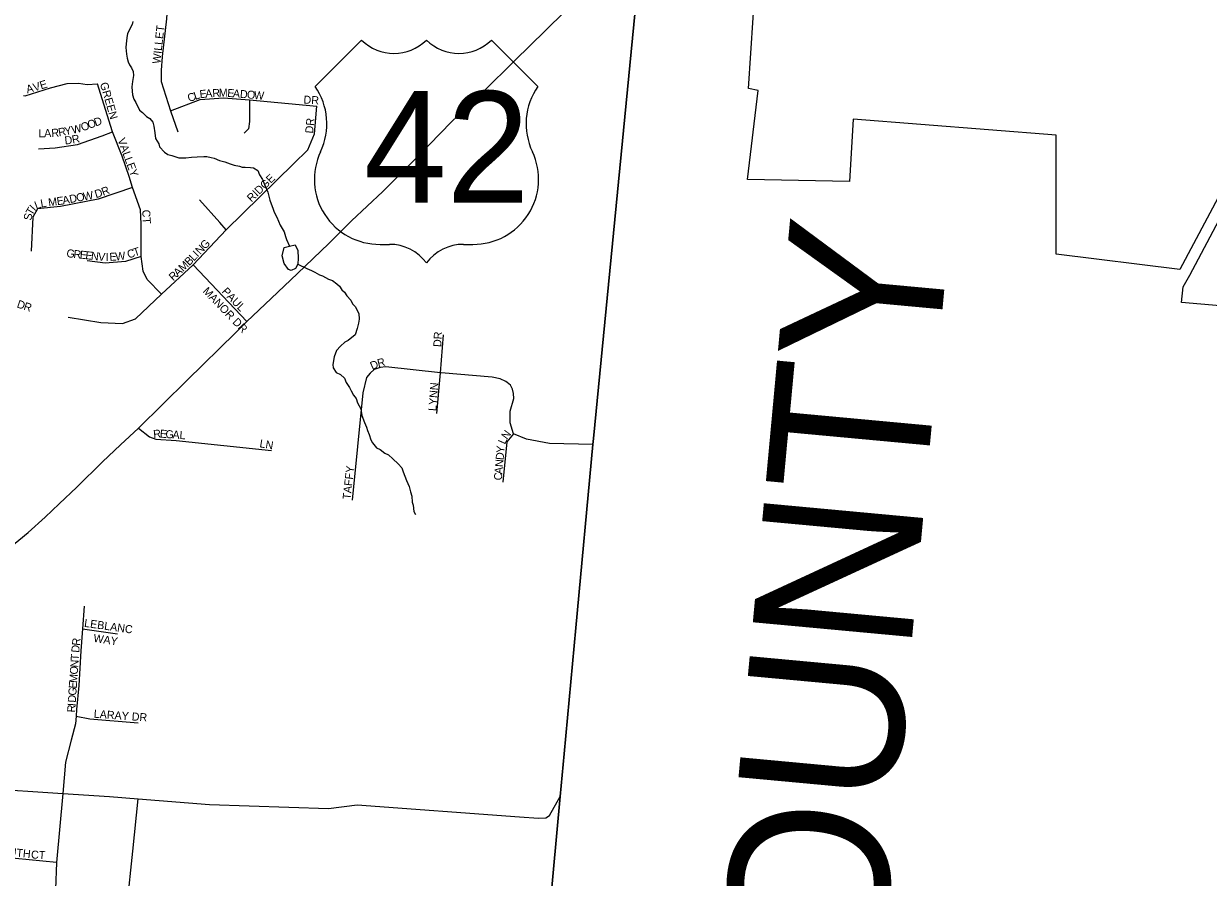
# Model space of a CAD drawing. Extents: x 1310247 to 1552180, y 377264 to 706493.
# Drawn here: x 1441493 to 1448897, y 484836 to 490170 of the extents above; entities that cross this region are included whole.
import ezdxf

# ---------------------------------------------------------------- set-up
doc = ezdxf.new("R2010")
doc.units = 0
for name, color, linetype in [('GM_X_Adjacent_County', 7, 'Continuous'), ('GM_X_Adjacent_County_Text', 7, 'Continuous'), ('GM_X_Corporation', 7, 'Continuous'), ('GM_X_County', 7, 'Continuous'), ('GM_X_Minor_River', 7, 'Continuous'), ('GM_X_Township', 7, 'Continuous'), ('GM_X_Township_Road', 7, 'Continuous'), ('GM_X_Township_Subdivision', 7, 'Continuous'), ('GM_X_Township_Subdivision_Text', 7, 'Continuous'), ('GM_X_US_Location', 7, 'Continuous'), ('GM_X_US_Route', 7, 'Continuous'), ('GM_X_US_Shield', 7, 'Continuous')]:
    doc.layers.add(name, color=color, linetype=linetype)

msp = doc.modelspace()

# ---------------------------------------------------------------- linework, layer by layer
at = {"layer": 'GM_X_Adjacent_County'}
msp.add_lwpolyline([(1444758.9, 484386.7), (1444847.2, 485340), (1444871.9, 485606.9), (1444945, 486395.4), (1445051.2, 487540.6), (1445054.9, 487578.1), (1445360.5, 490723.4), (1445389.8, 491098.1), (1445497, 492347.4), (1445549.2, 492941.9), (1445592.7, 493387.5), (1445681.3, 494266.4), (1445732.6, 494862.7), (1445785.8, 495446.6), (1445993, 497703.6), (1446026.9, 498075.2), (1446211.6, 500082.3), (1446320.8, 501270), (1446353.3, 501607.9), (1446491.2, 503041.2)], dxfattribs=at)
at = {"layer": 'GM_X_Corporation'}
for points in [[(1449213.9, 489565.2), (1448718.7, 488633.8), (1447946.3, 488728.6), (1447946.3, 489474.1), (1446677.2, 489572.9), (1446654.2, 489182.6), (1446017.2, 489196.3), (1446083.4, 489751.4), (1446023.8, 489764), (1446066.6, 490429.5), (1445474.1, 490429.5), (1445474.1, 490529.5), (1445668.9, 490702.2), (1445499.3, 490893.6), (1445370.2, 490780.2), (1445371.7, 490827.7), (1445596.3, 491036.6), (1445726.4, 492063.1), (1445470.2, 492057.2), (1445876.5, 496431.2)], [(1450371, 488286), (1448730.4, 488428), (1448740.7, 488526.2), (1448781.2, 488599.3), (1449273.7, 489525.5)]]:
    msp.add_lwpolyline(points, dxfattribs=at)
at = {"layer": 'GM_X_County'}
msp.add_lwpolyline([(1446491.2, 503041.2), (1446353.3, 501607.9), (1446320.8, 501270), (1446211.6, 500082.3), (1446026.9, 498075.2), (1445993, 497703.6), (1445785.8, 495446.6), (1445732.6, 494862.7), (1445681.3, 494266.4), (1445592.7, 493387.5), (1445549.2, 492941.9), (1445497, 492347.4), (1445389.8, 491098.1), (1445360.5, 490723.4), (1445054.9, 487578.1), (1445051.2, 487540.6), (1444945, 486395.4), (1444871.9, 485606.9), (1444847.2, 485340), (1444758.9, 484386.7)], dxfattribs=at)
at = {"layer": 'GM_X_Minor_River'}
for points in [[(1442175.5, 490184), (1442170.9, 490164.1), (1442141.2, 490108.8), (1442138.4, 490080.8), (1442133.3, 490042.8), (1442132.6, 490020.8), (1442135.4, 489978.5), (1442140.7, 489954.3), (1442146.1, 489932), (1442155.5, 489911.7), (1442167, 489893.3), (1442178.4, 489870.8), (1442179.7, 489846.7), (1442174.5, 489808.7), (1442169.5, 489774.8), (1442170.8, 489748.6), (1442174.1, 489724.5), (1442181.3, 489698.1), (1442194.8, 489677.7), (1442217.4, 489628.8), (1442235.1, 489614.2), (1442260.4, 489589.3), (1442282.1, 489576.6), (1442301.5, 489554), (1442306.8, 489529.7), (1442313.6, 489487.4), (1442316.6, 489453.1), (1442337.7, 489418.4), (1442341.2, 489400.2), (1442374.3, 489367.1), (1442393.9, 489352.4), (1442419.8, 489345.6), (1442463.6, 489332.2), (1442507.7, 489330.9), (1442542, 489335.9), (1442578.1, 489336.8), (1442620.3, 489339.5), (1442638.4, 489339), (1442664.3, 489334.1), (1442684.3, 489329.5), (1442717.9, 489314.5), (1442749.8, 489305.5), (1442783.6, 489294.4), (1442809.4, 489285.6), (1442841.3, 489278.6), (1442859.2, 489274), (1442877.3, 489273.5), (1442911.3, 489270.4), (1442929.4, 489269.9)], [(1442929.4, 489269.9), (1442957, 489253), (1442966.2, 489224.6), (1442985.4, 489195.9), (1443002.3, 489155.2), (1443019.2, 489116.6), (1443031.8, 489066), (1443052.2, 489011.2), (1443059.7, 488992.9), (1443074.8, 488960.3), (1443095.5, 488911.5), (1443122.3, 488868.6), (1443129.5, 488840.2), (1443135, 488822), (1443155, 488778.9)], [(1443155, 488778.9), (1443190.2, 488788.4), (1443207.3, 488751.7), (1443208, 488705.5), (1443207, 488667.3), (1443192.2, 488639.6), (1443165.8, 488628.2), (1443147.9, 488634.8), (1443120.8, 488671.7), (1443108, 488718.3)], [(1443108, 488718.3), (1443121.5, 488772.2), (1443155, 488778.9)], [(1443207, 488667.3), (1443262.1, 488639.5), (1443291.9, 488628.5), (1443313.6, 488617.8), (1443341.2, 488601), (1443361.1, 488594.3), (1443398.6, 488573.1), (1443422.4, 488564.3), (1443449.9, 488543.4), (1443467.5, 488528.8), (1443480.9, 488506.3), (1443498.6, 488491.8), (1443512, 488469.3), (1443537.3, 488442.4), (1443548.6, 488420), (1443568.2, 488401.3), (1443577.5, 488377), (1443587, 488358.6), (1443590, 488324.4), (1443585.2, 488298.4), (1443578.2, 488264.5), (1443565, 488224.8), (1443521.8, 488190), (1443501.5, 488180.6), (1443472.7, 488155.4), (1443447.8, 488128), (1443434.6, 488088.3), (1443425.1, 488040.4), (1443428.6, 488020.2), (1443445.7, 487989.6), (1443473.4, 487976.7), (1443498.9, 487955.8), (1443508.1, 487927.5), (1443529.3, 487896.7), (1443540.7, 487876.3), (1443553.9, 487847.8), (1443571.4, 487827.2), (1443580.7, 487800.8), (1443599.7, 487764.1), (1443606.5, 487721.8), (1443623.2, 487677.1), (1443636.4, 487648.6), (1443641.8, 487628.3), (1443653.1, 487601.9), (1443662.2, 487569.5), (1443673.7, 487551.1), (1443698.9, 487520.2), (1443720.7, 487509.5), (1443750.1, 487486.5), (1443773.8, 487475.8), (1443801.2, 487450.8), (1443834.4, 487419.7), (1443855.8, 487395), (1443865, 487368.6), (1443885.6, 487315.8), (1443902.5, 487277.2), (1443911.6, 487244.8), (1443918.8, 487218.5), (1443921.7, 487180.2), (1443927.2, 487162), (1443932.1, 487121.7), (1443941.6, 487103.3)]]:
    msp.add_lwpolyline(points, dxfattribs=at)
at = {"layer": 'GM_X_Township'}
msp.add_lwpolyline([(1446491.2, 503041.2), (1446353.3, 501607.9), (1446320.8, 501270), (1446211.6, 500082.3), (1446026.9, 498075.2), (1445993, 497703.6), (1445785.8, 495446.6), (1445732.6, 494862.7), (1445681.3, 494266.4), (1445592.7, 493387.5), (1445549.2, 492941.9), (1445497, 492347.4), (1445389.8, 491098.1), (1445360.5, 490723.4), (1445054.9, 487578.1), (1445051.2, 487540.6), (1444945, 486395.4), (1444871.9, 485606.9), (1444847.2, 485340), (1444758.9, 484386.7)], dxfattribs=at)
at = {"layer": 'GM_X_Township_Road'}
for points in [[(1444837.4, 485233.9), (1444847.2, 485340), (1444871.9, 485606.9), (1444945, 486395.5), (1445051.2, 487540.6), (1445054.9, 487578.2), (1445354.3, 490658.8)], [(1439791.1, 485649.4), (1439997.8, 485646.3), (1440238.6, 485581), (1440449.9, 485550.3), (1440608.4, 485495), (1440724.8, 485476.3), (1441233, 485393.3), (1441737.1, 485360.2), (1442029, 485341), (1442209.2, 485326.7), (1442654.2, 485291.4), (1443398.4, 485266.8), (1443577.9, 485288.1), (1444592.9, 485214.6), (1444711.3, 485205.4), (1444755.8, 485207.2), (1444780.1, 485221.7), (1444847.2, 485340)], [(1441813.1, 479164.9), (1441815.6, 479313.8), (1441855.3, 479711.8), (1441875.7, 479817.3), (1441916.7, 480215.3), (1441992.5, 480861.9), (1442006.6, 481107.6), (1442072.3, 481794), (1442108.8, 482123.5), (1442167.5, 482867.4), (1442246.7, 483770.3), (1442275.9, 484051.9), (1442298.8, 484207.1), (1442284.8, 484305.8), (1442271.1, 484343), (1442188.3, 484504.4), (1442140.4, 484662.8), (1442175.3, 484999.1), (1442209.2, 485326.7)], [(1444476.3, 481334.7), (1444523.2, 481841), (1444705.2, 483806.8), (1444758.9, 484386.7), (1444837.4, 485233.9)]]:
    msp.add_lwpolyline(points, dxfattribs=at)
at = {"layer": 'GM_X_Township_Subdivision'}
for points in [[(1442399.1, 490395.4), (1442386.9, 490199.3), (1442359.3, 489964.3)], [(1442359.3, 489964.3), (1442359.2, 489963.3), (1442352.2, 489880.1), (1442352.2, 489808.9), (1442411.3, 489624.4), (1442457.7, 489494.8)], [(1441492.1, 489720.4), (1441503.7, 489718.9), (1441660.6, 489768.5), (1441764.7, 489795.7), (1441835.1, 489798.9), (1441891.1, 489789.3), (1441955.2, 489794.1)], [(1442353.7, 488479.4), (1442265.5, 488571.8), (1442239.3, 488624.2), (1442226.9, 488715.1), (1442226.9, 488919), (1442224.1, 489005.9), (1442173.1, 489146.4), (1442152.5, 489213.9), (1442108.8, 489342.7), (1442048, 489493.2), (1441993.6, 489666), (1441955.2, 489794.1)], [(1442411.3, 489624.4), (1442596.8, 489697), (1442742.6, 489707.4), (1442905.6, 489693.5), (1443325.5, 489653.6)], [(1442905.6, 489693.5), (1442904.1, 489557.6), (1442899, 489512.4), (1442872.3, 489486.4)], [(1441772.4, 488335.8), (1441974.7, 488303.1), (1442111.1, 488296.2), (1442192.4, 488325.1), (1442353.7, 488479.4), (1442551.9, 488662.3), (1442759.2, 488880.8), (1443179.4, 489294.5), (1443269, 489381.6), (1443310.9, 489480.7), (1443325.5, 489653.6)], [(1441585.9, 489388.3), (1441689.4, 489394), (1441830.3, 489414.8), (1441984, 489469.2), (1442048, 489493.2)], [(1442173.1, 489146.4), (1441958.1, 489073.4), (1441722.5, 489027.9), (1441580.2, 489012), (1441551, 488959.8), (1441539.2, 488748.2)], [(1442759.2, 488880.8), (1442719.2, 488927.8), (1442591.3, 489068.1)], [(1442226.9, 488715.1), (1442129, 488684.8), (1442003.6, 488673.8), (1441890.3, 488688.4)], [(1442888.9, 488307.9), (1442551.9, 488662.3)], [(1444076.3, 487734), (1444097.8, 487989.1), (1444117.6, 488225)], [(1444103, 487988.6), (1444097.8, 487989.1), (1443755.8, 488026.5), (1443720.4, 488022.1), (1443683.1, 488008), (1443658.2, 487986.2), (1443635.9, 487958.9), (1443613.6, 487863.1), (1443546.1, 487191.9)], [(1445051.2, 487540.6), (1444780.5, 487547.2), (1444636.6, 487572.6), (1444555.1, 487606.6), (1444534.6, 487675.3), (1444534.3, 487749.6), (1444556.1, 487827.5), (1444555.5, 487858.4), (1444549, 487886), (1444535.5, 487911.7), (1444514.2, 487926.8), (1444506, 487933.7), (1444471.2, 487949.6), (1444420.7, 487961.1), (1444103, 487988.6)], [(1442211.6, 487642.5), (1442279.5, 487589.2), (1442319.4, 487574.5), (1442447.1, 487565.3), (1443043.2, 487502)], [(1444555.1, 487606.6), (1444512.6, 487557.5), (1444488, 487304.9)], [(1441871.7, 486530.3), (1441861.3, 486389.2), (1441850.7, 486250.8), (1441837.8, 486034.2), (1441824.3, 485883.9), (1441820.5, 485841.9), (1441816.3, 485795.7), (1441789.9, 485693.9), (1441754.6, 485556.2), (1441737.1, 485360.2), (1441698.6, 484928.1), (1441692.3, 484761.9), (1441682, 484649.3), (1441648.9, 484605.9)], [(1441861.3, 486389.2), (1442078.9, 486358.1)], [(1441820.5, 485841.9), (1441907.2, 485825.5), (1442208.6, 485800.9)], [(1441698.6, 484928.1), (1441098.1, 484986.8)]]:
    msp.add_lwpolyline(points, dxfattribs=at)
at = {"layer": 'GM_X_US_Route'}
for points in [[(1444754.4, 490127.2), (1444782.4, 490154.5), (1444981.7, 490350.7)], [(1440932.7, 486516.7), (1441067.3, 486621.4), (1441205.3, 486731.6), (1441405.4, 486894.1), (1441521.3, 486990.3), (1441626.9, 487087.1), (1441715.1, 487168.6), (1441825.3, 487274), (1441986.2, 487431.1), (1442098.4, 487538.5), (1442211.6, 487642.5), (1442515.2, 487942.9), (1442817, 488238), (1442888.9, 488307.9), (1443040.3, 488453.6), (1443205.1, 488608.8), (1443401, 488797.2), (1443541.7, 488937), (1443738.9, 489121.5), (1443959.7, 489342.5), (1444167.2, 489556.5), (1444364.6, 489744.4), (1444562, 489939.8), (1444754.4, 490127.2)]]:
    msp.add_lwpolyline(points, dxfattribs=at)
at = {"layer": 'GM_X_US_Shield'}
for p, q in [((1443604.6, 490067.2), (1443314.6, 489777.2)), ((1444706.8, 489777.2), (1444416.7, 490067.2)), ((1443720.6, 488791), (1443778.7, 488791)), ((1444242.7, 488791), (1444300.7, 488791))]:
    msp.add_line(p, q, dxfattribs=at)
for centre, radius, start, end in [((1443807.7, 490274.3), 290, 225.573, 314.427), ((1444213.7, 490274.3), 290, 225.573, 314.427), ((1442982, 489544.3), 406.1, 334.54712, 35.00093), ((1445039.4, 489544.3), 406.1, 144.99907, 205.45288), ((1443716.1, 489197.1), 406.1, 154.83192, 270.63826), ((1444305.2, 489197.1), 406.1, 269.36174, 25.16808), ((1443778.7, 488501), 290, 36.8699, 90), ((1444242.7, 488501), 290, 90, 143.1301)]:
    msp.add_arc(centre, radius, start, end, dxfattribs=at)

# ---------------------------------------------------------------- texts
at = {"layer": 'GM_X_Adjacent_County_Text'}
msp.add_text('WARREN COUNTY', height=1000, rotation=84.7127, dxfattribs=at).set_placement((1446180.3, 476981.5))
at = {"layer": 'GM_X_Township_Subdivision_Text'}
for s, rotation, p in [('WILLET', 83.54359, (1442346.9, 489917.1)), ('E', 16.9832, (1441602.4, 489758.8)), ('A', 14.92366, (1441515.9, 489734.1)), ('V', 17.02787, (1441560.3, 489745.9)), ('GREEN', 286.11202, (1441969.4, 489795.7)), ('L', 18.25783, (1442564.9, 489693)), ('E', 7.05217, (1442595.8, 489703.5)), ('A', 3.54293, (1442629.9, 489707.7)), ('R', 3.35362, (1442673.8, 489710.5)), ('M', 0.1184, (1442712.6, 489712.8)), ('E', 355.55625, (1442764.3, 489712.9)), ('A', 355.31714, (1442799.4, 489710.2)), ('D', 355.31714, (1442843.2, 489706.6)), ('O', 355.30624, (1442887.1, 489703)), ('W', 355.32287, (1442931, 489699.4)), ('C', 21.40454, (1442528.7, 489678.8)), ('DR', 356.98902, (1443241.2, 489670.7)), ('R', 10.79312, (1441714.1, 489465.2)), ('Y', 10.39477, (1441752.9, 489472.6)), ('W', 13.38336, (1441799, 489481.1)), ('O', 20.60508, (1441861.2, 489496.3)), ('O', 20.22864, (1441902.3, 489511.8)), ('D', 20.21838, (1441943.6, 489527)), ('DR', 84.29264, (1443301.7, 489481.9)), ('L', 1.51642, (1441586.6, 489459.5)), ('A', 1.5083, (1441621.8, 489460.5)), ('R', 3.74627, (1441667.9, 489461.7)), ('D', 6.86881, (1441752, 489414.5)), ('R', 11.53613, (1441800, 489420.4)), ('VALLEY', 290.05702, (1442079.1, 489444.6)), ('RIDGE', 44.2141, (1442917.3, 489052.1)), ('R', 20.72062, (1441990.4, 489093.3)), ('M', 7.17551, (1441649.7, 489028.1)), ('E', 8.75941, (1441703.6, 489034.9)), ('A', 10.44732, (1441740, 489040.5)), ('D', 10.57311, (1441783.4, 489048.5)), ('O', 10.57266, (1441826.6, 489056.6)), ('W', 10.56801, (1441869.9, 489064.7)), ('D', 17.24861, (1441945.3, 489079.1)), ('T', 59.25879, (1441546.2, 488967.6)), ('I', 48.32471, (1441562.7, 488995.8)), ('L', 21.01495, (1441572.2, 489008.7)), ('L', 9.67565, (1441602.5, 489020.6)), ('CT', 273.36459, (1442233.7, 489006.3)), ('S', 79.63039, (1441541.5, 488937.3)), ('N', 46.04331, (1442596.5, 488724.4)), ('G', 46.04282, (1442627, 488756.1)), ('G', 353.93494, (1441758.9, 488711.5)), ('R', 353.9436, (1441802.7, 488706.8)), ('E', 353.93737, (1441842.1, 488702.7)), ('E', 353.93737, (1441877.1, 488698.9)), ('N', 353.94301, (1441912.1, 488695.2)), ('V', 355.12772, (1441956.9, 488690.5)), ('I', 1.39013, (1442006.7, 488686.6)), ('E', 4.02442, (1442031.2, 488687.2)), ('W', 6.03158, (1442068.3, 488689.8)), ('C', 18.08877, (1442149, 488701.9)), ('T', 18.43816, (1442187, 488714.3)), ('B', 44.87075, (1442527.9, 488654.5)), ('L', 45.97913, (1442556.7, 488683.2)), ('I', 46.04435, (1442581.2, 488708.6)), ('A', 43.89487, (1442457.5, 488586.8)), ('M', 43.89866, (1442489.2, 488617.3)), ('R', 43.90093, (1442429, 488559.3)), ('MANOR DR', 313.8989, (1442609.1, 488495)), ('PAUL', 313.87729, (1442728.3, 488493.1)), ('D', 341.57154, (1441446.9, 488397.7)), ('R', 341.56505, (1441488.7, 488383.8)), ('DR', 86.82184, (1444102.7, 488148.2)), ('D', 24.15001, (1443671.9, 488005.7)), ('R', 13.30587, (1443709.6, 488022.9)), ('LYNN', 85.60086, (1444071.9, 487748)), ('R', 5.55834, (1442305.4, 487580.2)), ('E', 355.48709, (1442342.5, 487584)), ('G', 356.01233, (1442378.1, 487581.2)), ('A', 356.00782, (1442422, 487578.1)), ('L', 356.00743, (1442465.9, 487575.1)), ('N', 53.72715, (1444514.5, 487567.5)), ('LN', 350.5426, (1442965, 487523.4)), ('Y', 84.89866, (1444496.3, 487485.2)), ('L', 66.19576, (1444501.8, 487537.8)), ('N', 84.89866, (1444488.5, 487397.6)), ('D', 84.89866, (1444492.4, 487441.4)), ('TAFFY', 83.51809, (1443535.6, 487193.9)), ('A', 84.89866, (1444484.6, 487353.7)), ('C', 84.89866, (1444481.1, 487314.3)), ('LEBLANC', 351.99472, (1441869.2, 486401.4)), ('WAY', 351.38553, (1441926.8, 486307.6)), ('D', 84.56018, (1441840, 486237.6)), ('R', 83.69735, (1441844.2, 486281.2)), ('N', 86.09691, (1441833.7, 486145.7)), ('T', 86.09051, (1441836.7, 486189.6)), ('O', 86.08488, (1441830.7, 486101.8)), ('E', 86.09051, (1441824.7, 486014)), ('M', 86.08813, (1441827.1, 486049.2)), ('D', 86.09578, (1441818.7, 485926.2)), ('G', 86.09578, (1441821.7, 485970.1)), ('R', 86.08739, (1441814.5, 485864.8)), ('I', 86.09829, (1441817.2, 485904.3)), ('LARAY DR', 355.97094, (1441930.1, 485833.3)), ('RUTH', 353.99144, (1441349.7, 484975.9)), ('CT', 356.82185, (1441538.4, 484953.9))]:
    msp.add_text(s, height=50, rotation=rotation, dxfattribs=at).set_placement(p)
at = {"layer": 'GM_X_US_Location'}
for s in ['/', '0']:
    msp.add_text(s, height=1, dxfattribs=at).set_placement((1444010.4, 489394.6))
msp.add_text('42', height=1, rotation=0.00001, dxfattribs=at).set_placement((1443803.9, 489187.6))
at = {"layer": 'GM_X_US_Shield'}
msp.add_text('42', height=696.1, dxfattribs=at).set_placement((1443618.8, 489052.1))

doc.saveas('drawing.dxf')
